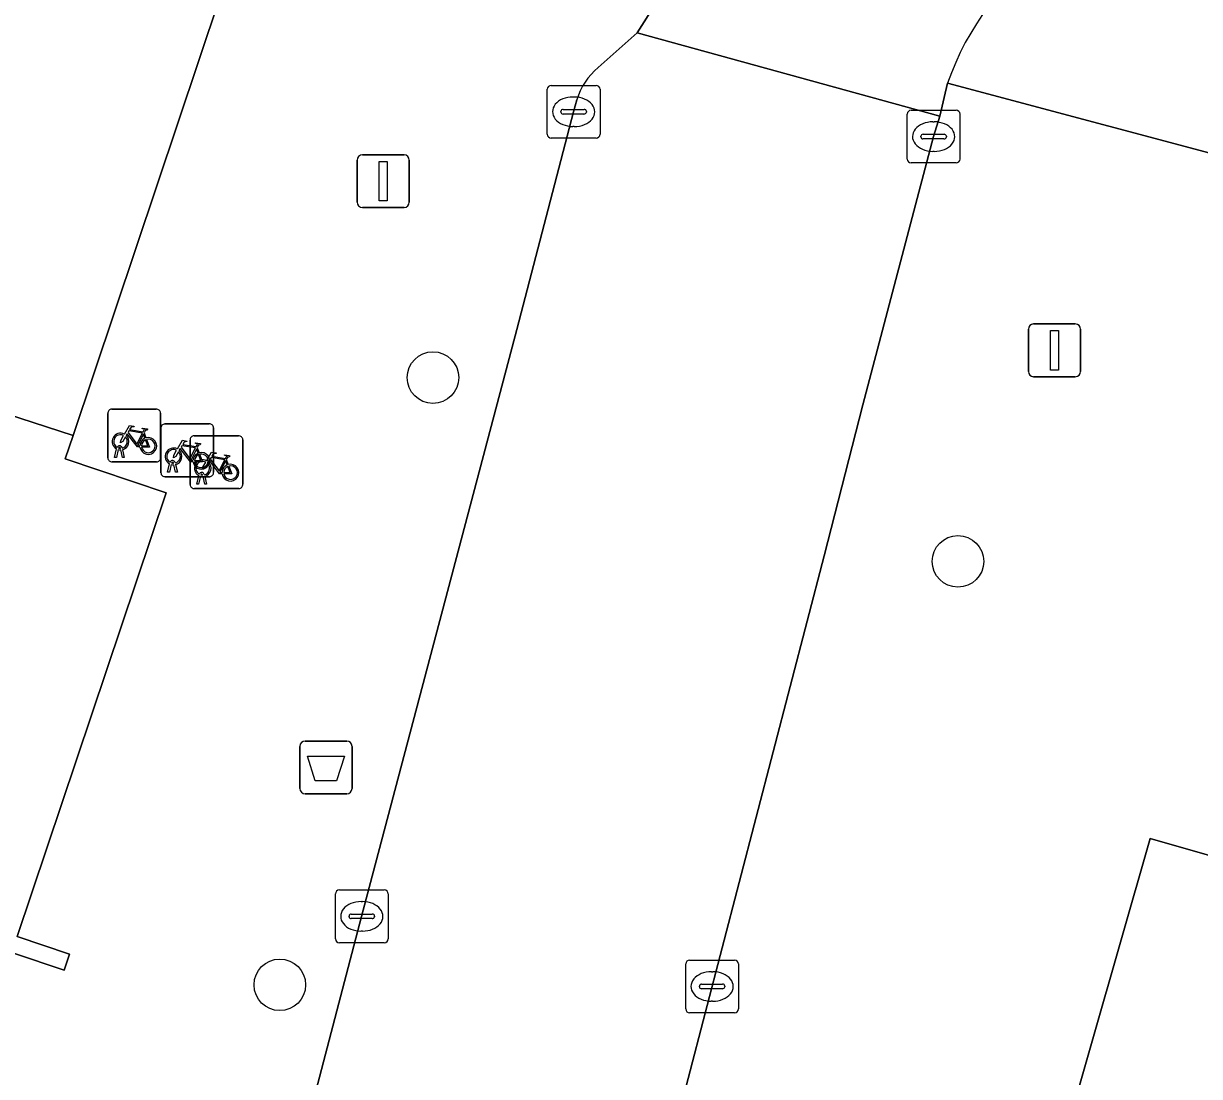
# Model space of a CAD drawing. Extents: x 158086 to 159499, y 382904 to 383981.
# Drawn here: x 158729.8 to 158752.11, y 383373.31 to 383393.27 of the extents above; entities that cross this region are included whole.
import ezdxf

# ---------------------------------------------------------------- set-up
doc = ezdxf.new("R2010")
doc.units = 0
for name, color, linetype in [('IMGEO_Afvalbak', 7, 'Continuous'), ('IMGEO_Boom', 7, 'Continuous'), ('IMGEO_Fietsenrek', 7, 'Continuous'), ('IMGEO_Kolk', 7, 'Continuous'), ('IMGEO_Lichtmast', 7, 'Continuous'), ('IMGEO_Pand', 7, 'Continuous'), ('IMGEO_Rijbaan_lokaal_open', 7, 'Continuous'), ('IMGEO_Voetpad_open', 7, 'Continuous')]:
    doc.layers.add(name, color=color, linetype=linetype)

msp = doc.modelspace()

# ---------------------------------------------------------------- linework, layer by layer
at = {"layer": 'IMGEO_Afvalbak'}
for p, q in [((158735.041, 383378.766), (158735.041, 383379.566)), ((158735.041, 383379.566), (158735.041, 383378.766)), ((158735.141, 383379.666), (158735.931, 383379.666)), ((158735.931, 383379.666), (158735.141, 383379.666)), ((158736.031, 383379.566), (158736.031, 383378.766)), ((158736.031, 383378.766), (158736.031, 383379.566)), ((158735.931, 383378.666), (158735.141, 383378.666)), ((158735.141, 383378.666), (158735.931, 383378.666))]:
    msp.add_line(p, q, dxfattribs=at)
msp.add_lwpolyline([(158735.184, 383379.38), (158735.888, 383379.38), (158735.739, 383378.91), (158735.333, 383378.91), (158735.184, 383379.38)], dxfattribs=at)
for centre, start, end in [((158735.141, 383379.566), 90, 180), ((158735.141, 383379.566), 90, 180), ((158735.931, 383379.566), 0, 90), ((158735.931, 383379.566), 360, 90), ((158735.141, 383378.766), 180, 270), ((158735.141, 383378.766), 180, 270), ((158735.931, 383378.766), 270, 0), ((158735.931, 383378.766), 270, 0)]:
    msp.add_arc(centre, 0.1, start, end, dxfattribs=at)
at = {"layer": 'IMGEO_Boom'}
for centre in [(158737.565, 383386.558), (158747.524, 383383.073), (158734.66, 383375.045)]:
    msp.add_circle(centre, 0.489, dxfattribs=at)
at = {"layer": 'IMGEO_Fietsenrek'}
for p, q in [((158731.474, 383385.96), (158732.315, 383385.96)), ((158732.315, 383385.96), (158731.474, 383385.96)), ((158731.399, 383385.035), (158731.399, 383385.876)), ((158731.399, 383385.876), (158731.399, 383385.035)), ((158732.399, 383385.885), (158732.399, 383385.044)), ((158732.399, 383385.044), (158732.399, 383385.885)), ((158732.086, 383385.509), (158732.122, 383385.414)), ((158732.405, 383384.754), (158732.405, 383385.595)), ((158732.405, 383385.595), (158732.405, 383384.754)), ((158732.48, 383385.679), (158733.321, 383385.679)), ((158733.321, 383385.679), (158732.48, 383385.679)), ((158733.405, 383385.604), (158733.405, 383384.763)), ((158733.405, 383384.763), (158733.405, 383385.604)), ((158732.959, 383384.529), (158732.959, 383385.37)), ((158732.959, 383385.37), (158732.959, 383384.529)), ((158733.034, 383385.454), (158733.875, 383385.454)), ((158733.875, 383385.454), (158733.034, 383385.454)), ((158733.959, 383385.379), (158733.959, 383384.538)), ((158733.959, 383384.538), (158733.959, 383385.379)), ((158731.526, 383385.044), (158731.565, 383385.204)), ((158731.595, 383385.192), (158731.56, 383385.044)), ((158731.637, 383385.216), (158731.636, 383385.22)), ((158731.678, 383385.044), (158731.644, 383385.186)), ((158731.668, 383385.227), (158731.669, 383385.22)), ((158731.676, 383385.19), (158731.711, 383385.044)), ((158733.092, 383385.228), (158733.128, 383385.133)), ((158732.324, 383384.96), (158731.483, 383384.96)), ((158731.483, 383384.96), (158732.324, 383384.96)), ((158731.56, 383385.044), (158731.526, 383385.044)), ((158731.711, 383385.044), (158731.678, 383385.044)), ((158732.532, 383384.763), (158732.571, 383384.923)), ((158732.601, 383384.911), (158732.566, 383384.763)), ((158732.643, 383384.935), (158732.642, 383384.939)), ((158732.684, 383384.763), (158732.65, 383384.905)), ((158732.674, 383384.946), (158732.675, 383384.939)), ((158732.682, 383384.909), (158732.717, 383384.763)), ((158733.646, 383385.003), (158733.682, 383384.908)), ((158733.33, 383384.679), (158732.489, 383384.679)), ((158732.489, 383384.679), (158733.33, 383384.679)), ((158732.566, 383384.763), (158732.532, 383384.763)), ((158732.717, 383384.763), (158732.684, 383384.763)), ((158733.086, 383384.538), (158733.125, 383384.698)), ((158733.155, 383384.686), (158733.12, 383384.538)), ((158733.197, 383384.71), (158733.196, 383384.714)), ((158733.238, 383384.538), (158733.204, 383384.68)), ((158733.228, 383384.721), (158733.229, 383384.714)), ((158733.236, 383384.684), (158733.271, 383384.538)), ((158733.884, 383384.454), (158733.043, 383384.454)), ((158733.043, 383384.454), (158733.884, 383384.454)), ((158733.12, 383384.538), (158733.086, 383384.538)), ((158733.271, 383384.538), (158733.238, 383384.538))]:
    msp.add_line(p, q, dxfattribs=at)
for points in [[(158731.712, 383385.486), (158731.807, 383385.65), (158731.893, 383385.636), (158731.895, 383385.627), (158731.839, 383385.616), (158731.812, 383385.571), (158732.068, 383385.53)], [(158732.055, 383385.505), (158731.798, 383385.546), (158731.781, 383385.517), (158731.948, 383385.297), (158732.055, 383385.505)], [(158732.068, 383385.53), (158732.093, 383385.579), (158732.087, 383385.583), (158732.064, 383385.587), (158732.052, 383385.594), (158732.051, 383385.597), (158732.053, 383385.602), (158732.148, 383385.587), (158732.15, 383385.577), (158732.14, 383385.564), (158732.128, 383385.558), (158732.114, 383385.564), (158732.086, 383385.509)], [(158731.733, 383385.434), (158731.681, 383385.344), (158731.641, 383385.319), (158731.642, 383385.366), (158731.697, 383385.46)], [(158732.008, 383385.242), (158731.958, 383385.242), (158731.767, 383385.493), (158731.748, 383385.461)], [(158732.103, 383385.407), (158732.073, 383385.484), (158731.964, 383385.266), (158732.007, 383385.266)], [(158732.037, 383385.266), (158732.157, 383385.265), (158732.113, 383385.379)], [(158732.133, 383385.386), (158732.188, 383385.241), (158732.038, 383385.241)], [(158732.718, 383385.205), (158732.813, 383385.369), (158732.899, 383385.355), (158732.901, 383385.346), (158732.845, 383385.335), (158732.818, 383385.29), (158733.074, 383385.249)], [(158733.074, 383385.249), (158733.099, 383385.298), (158733.093, 383385.302), (158733.07, 383385.306), (158733.058, 383385.313), (158733.057, 383385.316), (158733.059, 383385.321), (158733.154, 383385.306), (158733.156, 383385.296), (158733.146, 383385.283), (158733.134, 383385.277), (158733.12, 383385.283), (158733.092, 383385.228)], [(158732.739, 383385.153), (158732.687, 383385.063), (158732.647, 383385.038), (158732.648, 383385.085), (158732.703, 383385.179)], [(158733.014, 383384.961), (158732.964, 383384.961), (158732.773, 383385.212), (158732.754, 383385.18)], [(158733.061, 383385.224), (158732.804, 383385.265), (158732.787, 383385.236), (158732.954, 383385.016), (158733.061, 383385.224)], [(158733.109, 383385.126), (158733.079, 383385.203), (158732.97, 383384.985), (158733.013, 383384.985)], [(158733.043, 383384.985), (158733.163, 383384.984), (158733.119, 383385.098)], [(158733.139, 383385.105), (158733.194, 383384.96), (158733.044, 383384.96)], [(158733.272, 383384.98), (158733.367, 383385.144), (158733.453, 383385.13), (158733.455, 383385.121), (158733.399, 383385.11), (158733.372, 383385.065), (158733.628, 383385.024)], [(158733.628, 383385.024), (158733.653, 383385.073), (158733.647, 383385.077), (158733.624, 383385.081), (158733.612, 383385.088), (158733.611, 383385.091), (158733.613, 383385.096), (158733.708, 383385.081), (158733.71, 383385.071), (158733.7, 383385.058), (158733.688, 383385.052), (158733.674, 383385.058), (158733.646, 383385.003)], [(158733.293, 383384.928), (158733.241, 383384.838), (158733.201, 383384.813), (158733.202, 383384.86), (158733.257, 383384.954)], [(158733.568, 383384.736), (158733.518, 383384.736), (158733.327, 383384.987), (158733.308, 383384.955)], [(158733.615, 383384.999), (158733.358, 383385.04), (158733.341, 383385.011), (158733.508, 383384.791), (158733.615, 383384.999)], [(158733.663, 383384.901), (158733.633, 383384.978), (158733.524, 383384.76), (158733.567, 383384.76)], [(158733.597, 383384.76), (158733.717, 383384.759), (158733.673, 383384.873)], [(158733.693, 383384.88), (158733.748, 383384.735), (158733.598, 383384.735)]]:
    msp.add_lwpolyline(points, dxfattribs=at)
for centre, radius, start, end in [((158731.477, 383385.882), 0.0779, 92.4484, 184.2845), ((158731.477, 383385.882), 0.0779, 92.4484, 184.2845), ((158732.321, 383385.882), 0.0779, 2.4484, 94.2845), ((158732.321, 383385.882), 0.0779, 2.4484, 94.2845), ((158731.639, 383385.345), 0.159, 62.6766, 242.1369), ((158732.483, 383385.601), 0.0779, 92.4484, 184.2845), ((158732.483, 383385.601), 0.0779, 92.4484, 184.2845), ((158733.327, 383385.601), 0.0779, 2.4484, 94.2845), ((158733.327, 383385.601), 0.0779, 2.4484, 94.2845), ((158731.639, 383385.345), 0.129, 63.3192, 238.903), ((158731.639, 383385.345), 0.129, 283.6043, 43.4302), ((158731.639, 383385.345), 0.159, 283.5766, 46.6042), ((158732.166, 383385.261), 0.159, 113.3408, 178.3217), ((158732.166, 383385.261), 0.159, 187.0065, 105.7708), ((158732.166, 383385.261), 0.129, 113.923, 177.9556), ((158732.166, 383385.261), 0.129, 188.6715, 104.5883), ((158733.037, 383385.376), 0.0779, 92.4484, 184.2845), ((158733.037, 383385.376), 0.0779, 92.4484, 184.2845), ((158733.881, 383385.376), 0.0779, 2.4484, 94.2845), ((158733.881, 383385.376), 0.0779, 2.4484, 94.2845), ((158731.619, 383385.216), 0.0499, 12.8025, 158.6934), ((158731.639, 383385.345), 0.159, 253.9967, 271.7867), ((158731.619, 383385.216), 0.0174, 12.8025, 163.4502), ((158731.639, 383385.345), 0.129, 253.415, 269.0204), ((158732.645, 383385.064), 0.159, 62.6766, 242.1369), ((158732.645, 383385.064), 0.129, 63.3192, 238.903), ((158732.645, 383385.064), 0.129, 283.6043, 43.4302), ((158732.645, 383385.064), 0.159, 283.5766, 46.6042), ((158733.172, 383384.98), 0.159, 113.3408, 178.3217), ((158733.172, 383384.98), 0.159, 187.0065, 105.7708), ((158733.172, 383384.98), 0.129, 113.923, 177.9556), ((158733.172, 383384.98), 0.129, 188.6715, 104.5883), ((158731.477, 383385.038), 0.0779, 182.4484, 274.2845), ((158731.477, 383385.038), 0.0779, 182.4484, 274.2845), ((158732.321, 383385.038), 0.0779, 272.4484, 4.2845), ((158732.321, 383385.038), 0.0779, 272.4484, 4.2845), ((158732.625, 383384.935), 0.0499, 12.8025, 158.6934), ((158732.645, 383385.064), 0.159, 253.9967, 271.7867), ((158732.625, 383384.935), 0.0174, 12.8025, 163.4502), ((158732.645, 383385.064), 0.129, 253.415, 269.0204), ((158733.199, 383384.839), 0.159, 62.6766, 242.1369), ((158733.199, 383384.839), 0.129, 63.3192, 238.903), ((158733.199, 383384.839), 0.129, 283.6043, 43.4302), ((158733.199, 383384.839), 0.159, 283.5766, 46.6042), ((158733.726, 383384.755), 0.159, 113.3408, 178.3217), ((158733.726, 383384.755), 0.159, 187.0065, 105.7708), ((158733.726, 383384.755), 0.129, 113.923, 177.9556), ((158733.726, 383384.755), 0.129, 188.6715, 104.5883), ((158732.483, 383384.757), 0.0779, 182.4484, 274.2845), ((158732.483, 383384.757), 0.0779, 182.4484, 274.2845), ((158733.179, 383384.71), 0.0499, 12.8025, 158.6934), ((158733.199, 383384.839), 0.159, 253.9967, 271.7867), ((158733.179, 383384.71), 0.0174, 12.8025, 163.4502), ((158733.199, 383384.839), 0.129, 253.415, 269.0204), ((158733.327, 383384.757), 0.0779, 272.4484, 4.2845), ((158733.327, 383384.757), 0.0779, 272.4484, 4.2845), ((158733.037, 383384.532), 0.0779, 182.4484, 274.2845), ((158733.037, 383384.532), 0.0779, 182.4484, 274.2845), ((158733.881, 383384.532), 0.0779, 272.4484, 4.2845), ((158733.881, 383384.532), 0.0779, 272.4484, 4.2845)]:
    msp.add_arc(centre, radius, start, end, dxfattribs=at)
at = {"layer": 'IMGEO_Kolk'}
for p, q in [((158739.734, 383391.172), (158739.734, 383392.024)), ((158739.809, 383392.098), (158740.661, 383392.098)), ((158740.735, 383392.024), (158740.735, 383391.172)), ((158740.222, 383391.878), (158740.247, 383391.878)), ((158739.993, 383391.592), (158739.993, 383391.604)), ((158740.431, 383391.555), (158740.033, 383391.555)), ((158740.036, 383391.641), (158740.434, 383391.641)), ((158740.477, 383391.604), (158740.477, 383391.592)), ((158746.562, 383390.701), (158746.562, 383391.553)), ((158746.637, 383391.627), (158747.489, 383391.627)), ((158747.563, 383391.553), (158747.563, 383390.701)), ((158740.245, 383391.318), (158740.22, 383391.318)), ((158747.05, 383391.407), (158747.075, 383391.407)), ((158740.661, 383391.098), (158739.809, 383391.098)), ((158746.821, 383391.121), (158746.821, 383391.133)), ((158747.259, 383391.084), (158746.861, 383391.084)), ((158746.864, 383391.17), (158747.262, 383391.17)), ((158747.305, 383391.133), (158747.305, 383391.121)), ((158747.073, 383390.847), (158747.048, 383390.847)), ((158747.489, 383390.627), (158746.637, 383390.627)), ((158735.79, 383376.843), (158736.642, 383376.843)), ((158735.715, 383375.917), (158735.715, 383376.769)), ((158736.203, 383376.623), (158736.228, 383376.623)), ((158736.716, 383376.769), (158736.716, 383375.917)), ((158736.017, 383376.386), (158736.415, 383376.386)), ((158735.974, 383376.337), (158735.974, 383376.349)), ((158736.412, 383376.3), (158736.014, 383376.3)), ((158736.458, 383376.349), (158736.458, 383376.337)), ((158736.226, 383376.063), (158736.201, 383376.063)), ((158736.642, 383375.843), (158735.79, 383375.843)), ((158742.435, 383375.514), (158743.287, 383375.514)), ((158742.36, 383374.588), (158742.36, 383375.44)), ((158742.848, 383375.294), (158742.873, 383375.294)), ((158743.361, 383375.44), (158743.361, 383374.588)), ((158742.619, 383375.008), (158742.619, 383375.02)), ((158742.662, 383375.057), (158743.06, 383375.057)), ((158743.103, 383375.02), (158743.103, 383375.008)), ((158743.057, 383374.971), (158742.659, 383374.971)), ((158742.871, 383374.734), (158742.846, 383374.734)), ((158743.287, 383374.514), (158742.435, 383374.514))]:
    msp.add_line(p, q, dxfattribs=at)
for points in [[(158739.734, 383391.172), (158739.734, 383392.024)], [(158739.809, 383392.098), (158740.661, 383392.098)], [(158740.735, 383392.024), (158740.735, 383391.172)], [(158746.562, 383390.701), (158746.562, 383391.553)], [(158746.637, 383391.627), (158747.489, 383391.627)], [(158747.563, 383391.553), (158747.563, 383390.701)], [(158740.661, 383391.098), (158739.809, 383391.098)], [(158747.489, 383390.627), (158746.637, 383390.627)], [(158735.79, 383376.843), (158736.642, 383376.843)], [(158735.715, 383375.917), (158735.715, 383376.769)], [(158736.716, 383376.769), (158736.716, 383375.917)], [(158736.642, 383375.843), (158735.79, 383375.843)], [(158742.435, 383375.514), (158743.287, 383375.514)], [(158742.36, 383374.588), (158742.36, 383375.44)], [(158743.361, 383375.44), (158743.361, 383374.588)], [(158743.287, 383374.514), (158742.435, 383374.514)]]:
    msp.add_lwpolyline(points, dxfattribs=at)
for centre, radius, start, end in [((158739.811, 383392.022), 0.0765, 91.552, 178.448), ((158739.811, 383392.022), 0.0765, 91.552, 178.448), ((158740.659, 383392.022), 0.0765, 1.552, 88.448), ((158740.659, 383392.022), 0.0765, 1.552, 88.448), ((158740.033, 383391.601), 0.0403, 85.8775, 175.7526), ((158740.03, 383391.591), 0.0366, 178.938, 274.7102), ((158740.434, 383391.598), 0.043, 264.8664, 352.4533), ((158740.438, 383391.603), 0.0386, 1.7309, 96.639), ((158746.639, 383391.551), 0.0765, 91.552, 178.448), ((158746.639, 383391.551), 0.0765, 91.552, 178.448), ((158747.487, 383391.551), 0.0765, 1.552, 88.448), ((158747.487, 383391.551), 0.0765, 1.552, 88.448), ((158739.811, 383391.174), 0.0765, 181.552, 268.448), ((158739.811, 383391.174), 0.0765, 181.552, 268.448), ((158740.659, 383391.174), 0.0765, 271.552, 358.448), ((158740.659, 383391.174), 0.0765, 271.552, 358.448), ((158746.861, 383391.13), 0.0403, 85.8775, 175.7526), ((158746.858, 383391.12), 0.0366, 178.938, 274.7102), ((158747.262, 383391.127), 0.043, 264.8664, 352.4533), ((158747.266, 383391.132), 0.0386, 1.7309, 96.639), ((158746.639, 383390.703), 0.0765, 181.552, 268.448), ((158746.639, 383390.703), 0.0765, 181.552, 268.448), ((158747.487, 383390.703), 0.0765, 271.552, 358.448), ((158747.487, 383390.703), 0.0765, 271.552, 358.448), ((158735.792, 383376.767), 0.0765, 91.552, 178.448), ((158735.792, 383376.767), 0.0765, 91.552, 178.448), ((158736.64, 383376.767), 0.0765, 1.552, 88.448), ((158736.64, 383376.767), 0.0765, 1.552, 88.448), ((158736.014, 383376.346), 0.0403, 85.8775, 175.7526), ((158736.419, 383376.348), 0.0386, 1.7309, 96.639), ((158736.011, 383376.336), 0.0366, 178.938, 274.7102), ((158736.415, 383376.343), 0.043, 264.8664, 352.4533), ((158735.792, 383375.919), 0.0765, 181.552, 268.448), ((158735.792, 383375.919), 0.0765, 181.552, 268.448), ((158736.64, 383375.919), 0.0765, 271.552, 358.448), ((158736.64, 383375.919), 0.0765, 271.552, 358.448), ((158742.437, 383375.438), 0.0765, 91.552, 178.448), ((158742.437, 383375.438), 0.0765, 91.552, 178.448), ((158743.285, 383375.438), 0.0765, 1.552, 88.448), ((158743.285, 383375.438), 0.0765, 1.552, 88.448), ((158742.659, 383375.017), 0.0403, 85.8775, 175.7526), ((158743.064, 383375.019), 0.0386, 1.7309, 96.639), ((158742.656, 383375.007), 0.0366, 178.938, 274.7102), ((158743.06, 383375.014), 0.043, 264.8664, 352.4533), ((158742.437, 383374.59), 0.0765, 181.552, 268.448), ((158742.437, 383374.59), 0.0765, 181.552, 268.448), ((158743.285, 383374.59), 0.0765, 271.552, 358.448), ((158743.285, 383374.59), 0.0765, 271.552, 358.448)]:
    msp.add_arc(centre, radius, start, end, dxfattribs=at)
for centre, major_axis, ratio, start_param, end_param in [((158740.221, 383391.598), (-0.387, 0.002), 0.722429, 4.712389, 7.853982), ((158740.246, 383391.598), (-0.39, 0.002), 0.717154, 1.570796, 4.712389), ((158747.049, 383391.127), (-0.387, 0.002), 0.722429, 4.712389, 7.853982), ((158747.074, 383391.127), (-0.39, 0.002), 0.717154, 1.570796, 4.712389), ((158736.202, 383376.343), (-0.387, 0.002), 0.722429, 4.712389, 7.853982), ((158736.227, 383376.343), (-0.39, 0.002), 0.717154, 1.570796, 4.712389), ((158742.847, 383375.014), (-0.387, 0.002), 0.722429, 4.712389, 7.853982), ((158742.872, 383375.014), (-0.39, 0.002), 0.717154, 1.570796, 4.712389)]:
    msp.add_ellipse(centre, major_axis=major_axis, ratio=ratio, start_param=start_param, end_param=end_param, dxfattribs=at)
at = {"layer": 'IMGEO_Lichtmast'}
for p, q in [((158736.127, 383389.882), (158736.127, 383390.682)), ((158736.127, 383390.682), (158736.127, 383389.882)), ((158736.227, 383390.782), (158737.017, 383390.782)), ((158737.017, 383390.782), (158736.227, 383390.782)), ((158737.117, 383390.682), (158737.117, 383389.882)), ((158737.117, 383389.882), (158737.117, 383390.682)), ((158737.017, 383389.782), (158736.227, 383389.782)), ((158736.227, 383389.782), (158737.017, 383389.782)), ((158748.96, 383387.575), (158749.75, 383387.575)), ((158749.75, 383387.575), (158748.96, 383387.575)), ((158748.86, 383386.675), (158748.86, 383387.475)), ((158748.86, 383387.475), (158748.86, 383386.675)), ((158749.85, 383387.475), (158749.85, 383386.675)), ((158749.85, 383386.675), (158749.85, 383387.475)), ((158749.75, 383386.575), (158748.96, 383386.575)), ((158748.96, 383386.575), (158749.75, 383386.575))]:
    msp.add_line(p, q, dxfattribs=at)
for points in [[(158736.547, 383390.657), (158736.697, 383390.657), (158736.697, 383389.907), (158736.547, 383389.907), (158736.547, 383390.657)], [(158749.28, 383387.45), (158749.43, 383387.45), (158749.43, 383386.7), (158749.28, 383386.7), (158749.28, 383387.45)]]:
    msp.add_lwpolyline(points, dxfattribs=at)
for centre, start, end in [((158736.227, 383390.682), 90, 180), ((158736.227, 383390.682), 90, 180), ((158737.017, 383390.682), 0, 90), ((158737.017, 383390.682), 360, 90), ((158736.227, 383389.882), 180, 270), ((158736.227, 383389.882), 180, 270), ((158737.017, 383389.882), 270, 0), ((158737.017, 383389.882), 270, 0), ((158748.96, 383387.475), 90, 180), ((158748.96, 383387.475), 90, 180), ((158749.75, 383387.475), 0, 90), ((158749.75, 383387.475), 360, 90), ((158748.96, 383386.675), 180, 270), ((158748.96, 383386.675), 180, 270), ((158749.75, 383386.675), 270, 0), ((158749.75, 383386.675), 270, 0)]:
    msp.add_arc(centre, 0.1, start, end, dxfattribs=at)
at = {"layer": 'IMGEO_Pand'}
for points in [[(158728.464, 383398.104), (158725.536, 383389.379), (158725.858, 383389.271), (158725.189, 383387.276), (158726.685, 383386.774), (158730.739, 383385.462), (158734.321, 383396.139)], [(158726.685, 383386.774), (158722.705, 383374.912), (158726.779, 383373.545), (158727.698, 383376.285), (158730.569, 383375.322), (158730.671, 383375.625), (158729.679, 383375.958), (158732.503, 383384.375), (158730.59, 383385.017), (158730.739, 383385.462)], [(158757.6, 383377.691), (158753.501, 383378.866), (158753.046, 383377.28), (158751.171, 383377.818), (158748.942, 383370.044), (158750.871, 383369.491), (158750.063, 383366.673), (158754.107, 383365.513), (158754.051, 383365.318), (158755.524, 383364.896), (158755.579, 383365.089), (158757.326, 383371.18), (158755.854, 383371.602)]]:
    msp.add_lwpolyline(points, close=True, dxfattribs=at)
at = {"layer": 'IMGEO_Rijbaan_lokaal_open'}
for points in [[(158741.78, 383393.634), (158741.44, 383393.092), (158747.18, 383391.515), (158747.327, 383392.14)], [(158729.065, 383344.282), (158728.963, 383343.935), (158734.358, 383342.521), (158735.525, 383346.987), (158736.834, 383352.288), (158741.16, 383368.496), (158741.215, 383368.702), (158742.082, 383372.031), (158744.987, 383383.178), (158745.723, 383386.043), (158747.062, 383391.127), (158747.18, 383391.515), (158741.44, 383393.092), (158740.702, 383392.435)], [(158740.293, 383391.824), (158740.234, 383391.599), (158739.158, 383387.467), (158736.211, 383376.343), (158732.025, 383360.337), (158729.989, 383352.609), (158729.308, 383349.691), (158728.618, 383346.995)]]:
    msp.add_lwpolyline(points, dxfattribs=at)
for centre, radius, start, end in [((158752.351, 383390.397), 5.318, 89.8081, 160.8685), ((158741.5, 383391.458), 1.261, 129.2524, 163.1514)]:
    msp.add_arc(centre, radius, start, end, dxfattribs=at)
at = {"layer": 'IMGEO_Voetpad_open'}
for points in [[(158740.702, 383392.435), (158741.44, 383393.092), (158741.78, 383393.634), (158734.748, 383397.404), (158734.321, 383396.139), (158730.739, 383385.462), (158730.59, 383385.017), (158732.503, 383384.375), (158729.679, 383375.958), (158730.671, 383375.625), (158730.569, 383375.322), (158727.698, 383376.285)], [(158747.327, 383392.14), (158756.6, 383389.67), (158762.172, 383388.072), (158766.068, 383386.955), (158770.216, 383385.765), (158774.18, 383384.628), (158778.357, 383383.43), (158782.499, 383382.242), (158786.585, 383381.071), (158790.734, 383379.881), (158794.738, 383378.732), (158798.702, 383377.596)], [(158736.211, 383376.343), (158739.158, 383387.467), (158740.234, 383391.599), (158740.293, 383391.824)], [(158728.618, 383346.995), (158729.308, 383349.691), (158729.989, 383352.609), (158732.025, 383360.337), (158736.211, 383376.343)]]:
    msp.add_lwpolyline(points, dxfattribs=at)
msp.add_lwpolyline([(158756.6, 383389.67), (158747.327, 383392.14), (158747.18, 383391.515), (158747.062, 383391.127), (158745.723, 383386.043), (158744.987, 383383.178), (158742.082, 383372.031), (158748.942, 383370.044), (158751.171, 383377.818), (158753.046, 383377.28), (158753.501, 383378.866)], close=True, dxfattribs=at)
for centre, radius, start, end in [((158752.351, 383390.397), 5.318, 89.8081, 160.8685), ((158741.5, 383391.458), 1.261, 129.2524, 163.1514)]:
    msp.add_arc(centre, radius, start, end, dxfattribs=at)

doc.saveas('drawing.dxf')
